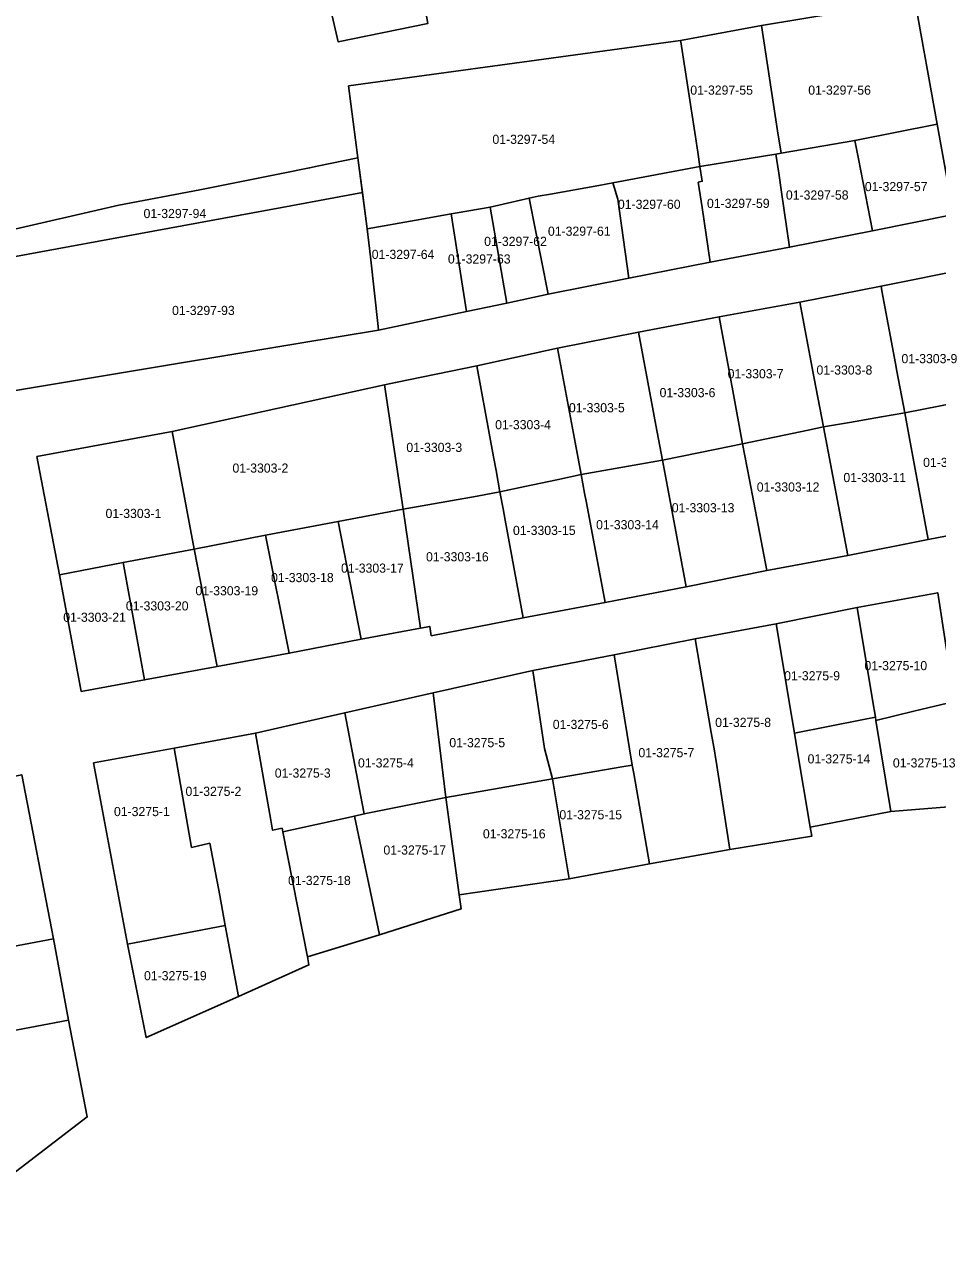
# Model space of a CAD drawing. Extents: x 419396 to 421519, y 4453567 to 4456767.
# Drawn here: x 420311.3 to 420410.9, y 4453628.8 to 4453763.1 of the extents above; entities that cross this region are included whole.
import ezdxf

# ---------------------------------------------------------------- set-up
doc = ezdxf.new("R2010")
doc.units = 0
doc.layers.add('0_KADASTRO', color=7, linetype='Continuous')

msp = doc.modelspace()

# ---------------------------------------------------------------- linework, layer by layer
at = {"layer": '0_KADASTRO'}
for points in [[(420339.5, 4453787.22), (420350.46, 4453789.34), (420352.51, 4453778.25), (420352.88, 4453776.27), (420352.92, 4453776.02), (420355.18, 4453763.82), (420355.29, 4453763.2), (420345.52, 4453761.2)], [(420391.75, 4453762.98), (420408.49, 4453765.81), (420410.91, 4453752.22), (420401.92, 4453750.45), (420393.87, 4453749.05), (420393.5, 4453751.48)], [(420382.91, 4453761.37), (420391.75, 4453762.98), (420393.5, 4453751.48), (420393.87, 4453749.05), (420393.3, 4453748.96), (420385.02, 4453747.61), (420384.78, 4453749.17), (420384.53, 4453750.83), (420382.94, 4453761.2)], [(420346.63, 4453756.39), (420382.91, 4453761.37), (420382.94, 4453761.2), (420384.53, 4453750.83), (420384.78, 4453749.17), (420385.02, 4453747.61), (420375.5, 4453745.81), (420373.96, 4453745.53), (420368.69, 4453744.58), (420367.37, 4453744.36), (420366.36, 4453744.15), (420362.1, 4453743.17), (420358.51, 4453742.56), (420357.86, 4453742.42), (420354.03, 4453741.74), (420348.69, 4453740.8), (420347.67, 4453748.53)], [(420401.92, 4453750.45), (420410.91, 4453752.22), (420412.71, 4453742.38), (420403.85, 4453740.57), (420402.32, 4453748.44)], [(420393.3, 4453748.96), (420393.87, 4453749.05), (420401.92, 4453750.45), (420402.32, 4453748.44), (420403.85, 4453740.57), (420394.81, 4453738.78), (420393.92, 4453744.79), (420393.61, 4453746.87)], [(420295.79, 4453737.46), (420296.22, 4453735.21), (420339.37, 4453743.14), (420348.17, 4453744.75), (420347.67, 4453748.53), (420343.24, 4453747.63), (420342.39, 4453747.45), (420339.32, 4453746.84), (420330.41, 4453745.04), (420321.57, 4453743.38)], [(420384.83, 4453745.89), (420385.27, 4453745.99), (420385.02, 4453747.61), (420393.3, 4453748.96), (420393.61, 4453746.87), (420393.92, 4453744.79), (420394.81, 4453738.78), (420386.12, 4453737.17), (420385.24, 4453743.11)], [(420375.5, 4453745.81), (420385.02, 4453747.61), (420385.27, 4453745.99), (420384.83, 4453745.89), (420385.24, 4453743.11), (420386.12, 4453737.17), (420377.25, 4453735.42), (420376.04, 4453744.03)], [(420366.36, 4453744.15), (420367.37, 4453744.36), (420368.69, 4453744.58), (420373.96, 4453745.53), (420375.5, 4453745.81), (420376.04, 4453744.03), (420377.25, 4453735.42), (420368.45, 4453733.68)], [(420348.69, 4453740.8), (420348.17, 4453744.75), (420339.37, 4453743.14), (420296.22, 4453735.21), (420298.86, 4453721.27), (420341.35, 4453728.32), (420349.93, 4453729.75), (420349.88, 4453730.15), (420349.03, 4453737.75)], [(420357.86, 4453742.42), (420358.51, 4453742.56), (420362.1, 4453743.17), (420363.92, 4453732.69), (420359.52, 4453731.79)], [(420362.1, 4453743.17), (420366.36, 4453744.15), (420368.45, 4453733.68), (420363.92, 4453732.69)], [(420348.69, 4453740.8), (420354.03, 4453741.74), (420357.86, 4453742.42), (420359.52, 4453731.79), (420349.93, 4453729.75), (420349.88, 4453730.15), (420349.03, 4453737.75)], [(420404.8, 4453734.54), (420414.6, 4453736.49), (420414.74, 4453735.83), (420416.39, 4453727.04), (420417.22, 4453722.63), (420407.37, 4453720.72), (420406.52, 4453725.27), (420406.37, 4453726.11), (420404.89, 4453734.02)], [(420395.92, 4453732.79), (420404.8, 4453734.54), (420404.89, 4453734.02), (420406.37, 4453726.11), (420406.52, 4453725.27), (420407.37, 4453720.72), (420404.83, 4453720.28), (420401.36, 4453719.67), (420398.5, 4453719.17), (420397.5, 4453724.45)], [(420387.12, 4453731.18), (420395.92, 4453732.79), (420397.5, 4453724.45), (420398.5, 4453719.17), (420396.83, 4453718.81), (420389.67, 4453717.32), (420388.6, 4453723.13)], [(420378.29, 4453729.51), (420387.12, 4453731.18), (420388.6, 4453723.13), (420389.67, 4453717.32), (420386.83, 4453716.75), (420380.91, 4453715.55), (420380.2, 4453719.37), (420379.82, 4453721.34)], [(420369.46, 4453727.76), (420378.29, 4453729.51), (420379.82, 4453721.34), (420380.2, 4453719.37), (420380.91, 4453715.55), (420372.04, 4453713.99), (420371.31, 4453717.89)], [(420360.66, 4453725.86), (420369.46, 4453727.76), (420371.31, 4453717.89), (420372.04, 4453713.99), (420369.38, 4453713.41), (420365.91, 4453712.67), (420363.18, 4453712.08), (420362.75, 4453714.42), (420362.48, 4453715.92)], [(420350.59, 4453723.77), (420351.79, 4453724.01), (420360.66, 4453725.86), (420362.48, 4453715.92), (420362.75, 4453714.42), (420363.18, 4453712.08), (420360.68, 4453711.63), (420352.6, 4453710.19)], [(420327.41, 4453718.66), (420350.59, 4453723.77), (420352.6, 4453710.19), (420345.5, 4453708.86), (420337.6, 4453707.36), (420329.8, 4453705.83)], [(420407.37, 4453720.72), (420417.22, 4453722.63), (420417.93, 4453718.72), (420419.75, 4453708.78), (420409.93, 4453706.89), (420407.89, 4453717.9)], [(420398.5, 4453719.17), (420401.36, 4453719.67), (420404.83, 4453720.28), (420407.37, 4453720.72), (420407.89, 4453717.9), (420409.93, 4453706.89), (420401.15, 4453705.14)], [(420389.67, 4453717.32), (420396.83, 4453718.81), (420398.5, 4453719.17), (420401.15, 4453705.14), (420392.3, 4453703.5), (420390.42, 4453713.41)], [(420312.62, 4453715.96), (420327.41, 4453718.66), (420329.8, 4453705.83), (420322.05, 4453704.36), (420315.09, 4453703.03)], [(420380.91, 4453715.55), (420386.83, 4453716.75), (420389.67, 4453717.32), (420390.42, 4453713.41), (420392.3, 4453703.5), (420383.5, 4453701.71), (420381.46, 4453712.63)], [(420372.04, 4453713.99), (420380.91, 4453715.55), (420381.46, 4453712.63), (420383.5, 4453701.71), (420374.66, 4453700), (420372.63, 4453710.88), (420372.42, 4453711.94)], [(420363.18, 4453712.08), (420365.91, 4453712.67), (420369.38, 4453713.41), (420372.04, 4453713.99), (420372.42, 4453711.94), (420372.63, 4453710.88), (420374.66, 4453700), (420365.7, 4453698.32), (420363.75, 4453708.99), (420363.52, 4453710.25)], [(420352.6, 4453710.19), (420360.68, 4453711.63), (420363.18, 4453712.08), (420363.52, 4453710.25), (420363.75, 4453708.99), (420365.7, 4453698.32), (420355.68, 4453696.37), (420355.51, 4453697.4), (420354.51, 4453697.21)], [(420345.5, 4453708.86), (420352.6, 4453710.19), (420354.51, 4453697.21), (420348.02, 4453696)], [(420337.6, 4453707.36), (420345.5, 4453708.86), (420348.02, 4453696), (420340.17, 4453694.46)], [(420329.8, 4453705.83), (420337.6, 4453707.36), (420340.17, 4453694.46), (420332.3, 4453693.03)], [(420322.05, 4453704.36), (420329.8, 4453705.83), (420332.3, 4453693.03), (420324.38, 4453691.55)], [(420315.09, 4453703.03), (420322.05, 4453704.36), (420324.38, 4453691.55), (420317.46, 4453690.3)], [(420402.17, 4453699.46), (420410.98, 4453701.08), (420412.81, 4453689.21), (420408.36, 4453688.14), (420404.22, 4453687.14), (420404.17, 4453687.5), (420403.86, 4453689.37)], [(420393.35, 4453697.69), (420402.17, 4453699.46), (420403.86, 4453689.37), (420404.17, 4453687.5), (420402.69, 4453687.21), (420395.34, 4453685.76), (420395.09, 4453687.24), (420395.02, 4453687.67)], [(420384.51, 4453696.03), (420393.35, 4453697.69), (420395.02, 4453687.67), (420395.09, 4453687.24), (420395.34, 4453685.76), (420395.64, 4453683.94), (420397.04, 4453675.48), (420397.22, 4453674.5), (420388.27, 4453673.04), (420386.79, 4453682.69), (420386.73, 4453683.08), (420386.6, 4453683.83), (420386.24, 4453685.8)], [(420375.66, 4453694.31), (420384.51, 4453696.03), (420386.24, 4453685.8), (420386.6, 4453683.83), (420386.73, 4453683.08), (420386.79, 4453682.69), (420388.27, 4453673.04), (420379.52, 4453671.5), (420377.79, 4453681.33), (420377.62, 4453682.27)], [(420366.78, 4453692.57), (420375.66, 4453694.31), (420377.62, 4453682.27), (420376.48, 4453682.06), (420368.93, 4453680.75), (420368.06, 4453684.06)], [(420355.89, 4453690.14), (420366.78, 4453692.57), (420368.06, 4453684.06), (420368.93, 4453680.75), (420357.27, 4453678.71)], [(420346.23, 4453687.97), (420355.89, 4453690.14), (420357.27, 4453678.71), (420348.36, 4453676.93), (420348.14, 4453678.08)], [(420404.22, 4453687.14), (420408.36, 4453688.14), (420412.81, 4453689.21), (420413.17, 4453687.25), (420414.84, 4453677.92), (420405.85, 4453677.2)], [(420336.49, 4453685.75), (420346.23, 4453687.97), (420348.14, 4453678.08), (420348.36, 4453676.93), (420347.3, 4453676.69), (420339.46, 4453674.97), (420339.39, 4453675.37), (420338.36, 4453675.15), (420338.16, 4453676.25)], [(420395.34, 4453685.76), (420402.69, 4453687.21), (420404.17, 4453687.5), (420404.22, 4453687.14), (420405.85, 4453677.2), (420397.04, 4453675.48), (420395.64, 4453683.94)], [(420327.63, 4453684.11), (420336.49, 4453685.75), (420338.16, 4453676.25), (420338.36, 4453675.15), (420339.39, 4453675.37), (420339.46, 4453674.97), (420342.16, 4453661.32), (420342.33, 4453660.45), (420334.65, 4453657.01), (420333.18, 4453664.76), (420332.58, 4453668.01), (420331.5, 4453673.73), (420329.51, 4453673.28)], [(420318.79, 4453682.52), (420327.63, 4453684.11), (420329.51, 4453673.28), (420331.5, 4453673.73), (420332.58, 4453668.01), (420333.18, 4453664.76), (420322.53, 4453662.73)], [(420289.35, 4453677.03), (420310.97, 4453681.21), (420314.43, 4453663.29), (420292.65, 4453659.19)], [(420368.93, 4453680.75), (420376.48, 4453682.06), (420377.62, 4453682.27), (420377.79, 4453681.33), (420379.52, 4453671.5), (420370.72, 4453669.83)], [(420357.27, 4453678.71), (420368.93, 4453680.75), (420370.72, 4453669.83), (420358.73, 4453668.1)], [(420347.3, 4453676.69), (420348.36, 4453676.93), (420357.27, 4453678.71), (420358.73, 4453668.1), (420358.95, 4453666.58), (420350.02, 4453663.72)], [(420339.46, 4453674.97), (420347.3, 4453676.69), (420350.02, 4453663.72), (420342.16, 4453661.32)], [(420322.53, 4453662.73), (420333.18, 4453664.76), (420334.65, 4453657.01), (420324.56, 4453652.51)], [(420292.65, 4453659.19), (420314.43, 4453663.29), (420316.08, 4453654.41), (420294.36, 4453650.32)], [(420294.36, 4453650.32), (420316.08, 4453654.41), (420318.12, 4453643.86), (420298.51, 4453628.85)]]:
    msp.add_lwpolyline(points, close=True, dxfattribs=at)

# ---------------------------------------------------------------- texts
for s, p in [('01-3297-55', (420383.96, 4453755.44)), ('01-3297-56', (420396.84, 4453755.44)), ('01-3297-54', (420362.36, 4453750.07)), ('01-3297-57', (420403.02, 4453744.91)), ('01-3297-58', (420394.4, 4453743.99)), ('01-3297-94', (420324.27, 4453741.97)), ('01-3297-60', (420376.06, 4453742.98)), ('01-3297-59', (420385.78, 4453743.08)), ('01-3297-61', (420368.42, 4453740.04)), ('01-3297-62', (420361.46, 4453738.93)), ('01-3297-64', (420349.18, 4453737.51)), ('01-3297-63', (420357.5, 4453737.01)), ('01-3297-93', (420327.38, 4453731.39)), ('01-3303-9', (420407.02, 4453726.13)), ('01-3303-7', (420388.04, 4453724.48)), ('01-3303-8', (420397.74, 4453724.89)), ('01-3303-6', (420380.61, 4453722.42)), ('01-3303-5', (420370.71, 4453720.77)), ('01-3303-4', (420362.66, 4453718.92)), ('01-3303-3', (420352.96, 4453716.44)), ('01-3303-2', (420333.98, 4453714.18)), ('01-3303-10', (420409.38, 4453714.8)), ('01-3303-11', (420400.68, 4453713.15)), ('01-3303-12', (420391.22, 4453712.12)), ('01-3303-13', (420381.94, 4453709.85)), ('01-3303-1', (420320.12, 4453709.23)), ('01-3303-15', (420364.6, 4453707.38)), ('01-3303-14', (420373.68, 4453708)), ('01-3303-16', (420355.11, 4453704.5)), ('01-3303-17', (420345.83, 4453703.26)), ('01-3303-18', (420338.19, 4453702.23)), ('01-3303-19', (420329.94, 4453700.79)), ('01-3303-20', (420322.34, 4453699.14)), ('01-3303-21', (420315.5, 4453697.9)), ('01-3275-10', (420402.98, 4453692.62)), ('01-3275-9', (420394.21, 4453691.51)), ('01-3275-6', (420368.95, 4453686.2)), ('01-3275-8', (420386.68, 4453686.42)), ('01-3275-5', (420357.65, 4453684.21)), ('01-3275-7', (420378.3, 4453683.12)), ('01-3275-4', (420347.68, 4453682)), ('01-3275-14', (420396.77, 4453682.44)), ('01-3275-13', (420406.08, 4453682)), ('01-3275-3', (420338.6, 4453680.89)), ('01-3275-2', (420328.85, 4453678.9)), ('01-3275-1', (420321.04, 4453676.69)), ('01-3275-15', (420369.67, 4453676.34)), ('01-3275-16', (420361.32, 4453674.26)), ('01-3275-17', (420350.46, 4453672.49)), ('01-3275-18', (420340.05, 4453669.17)), ('01-3275-19', (420324.32, 4453658.77))]:
    msp.add_text(s, height=1, dxfattribs=at).set_placement(p)

doc.saveas('drawing.dxf')
